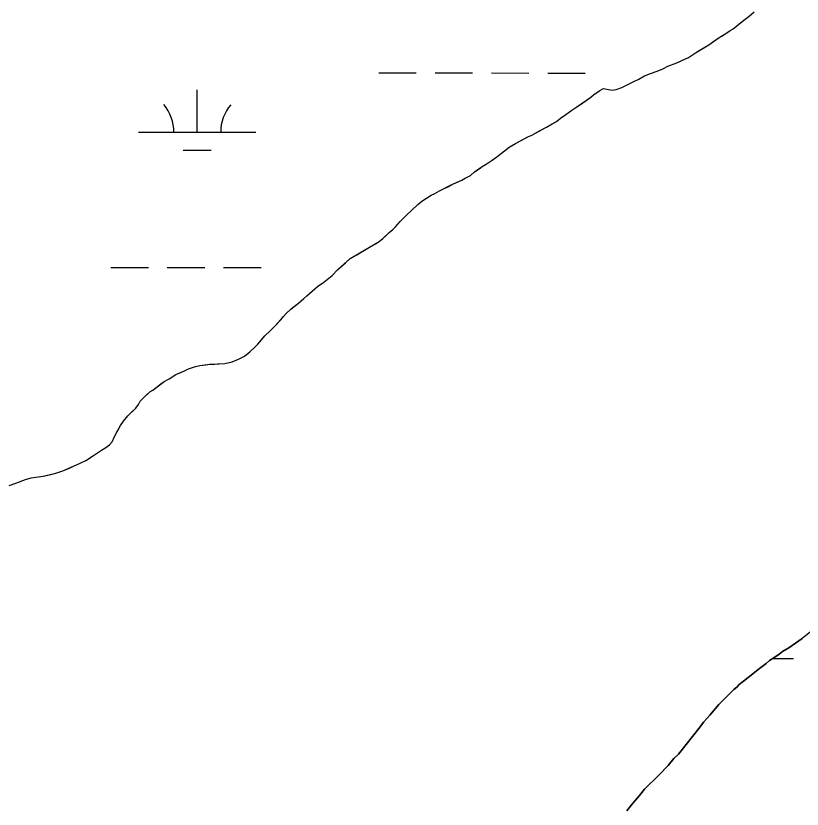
# Model space of a CAD drawing. Extents: x 3148686 to 3186545, y 916144 to 941516.
# Drawn here: x 3156578 to 3157248, y 926013 to 926690 of the extents above; entities that cross this region are included whole.
import ezdxf

# ---------------------------------------------------------------- set-up
doc = ezdxf.new("R2010")
doc.units = 0
for name, color, linetype in [('V-SITE-VEGE', 7, 'Continuous'), ('V-TOPO-SHOR', 7, 'Continuous'), ('V-WETL-SWMP', 7, 'Continuous')]:
    doc.layers.add(name, color=color, linetype=linetype)

msp = doc.modelspace()

# ---------------------------------------------------------------- linework, layer by layer
at = {"layer": 'V-SITE-VEGE'}
for p, q in [((3157199.18, 926686.94), (3157202.55, 926689.35)), ((3157202.55, 926689.35), (3157206.71, 926692.96)), ((3157192.04, 926681.12), (3157199.18, 926686.94)), ((3157176.16, 926670.66), (3157183.5, 926675.09)), ((3157183.5, 926675.09), (3157186.28, 926677.1)), ((3157186.28, 926677.1), (3157188.86, 926678.71)), ((3157188.86, 926678.71), (3157192.04, 926681.12)), ((3157168.22, 926665.04), (3157176.16, 926670.66)), ((3157156.7, 926658), (3157168.22, 926665.04)), ((3157141.01, 926649.74), (3157150.95, 926654.18)), ((3157150.95, 926654.18), (3157153.53, 926655.98)), ((3157153.53, 926655.98), (3157156.7, 926658)), ((3157133.26, 926646.7), (3157141.01, 926649.74)), ((3157118.35, 926640.44), (3157124.11, 926642.47)), ((3157124.11, 926642.47), (3157128.89, 926644.49)), ((3157128.89, 926644.49), (3157133.26, 926646.7)), ((3157094.11, 926628.54), (3157104.84, 926633.98)), ((3157104.84, 926633.98), (3157108.61, 926635.8)), ((3157108.61, 926635.8), (3157113.38, 926638.42)), ((3157113.38, 926638.42), (3157118.35, 926640.44)), ((3157075.39, 926626.04), (3157078.37, 926627.86)), ((3157078.37, 926627.86), (3157081.36, 926627.07)), ((3157089.33, 926626.92), (3157094.11, 926628.54)), ((3157055.75, 926611.98), (3157067.65, 926620.42)), ((3157067.65, 926620.42), (3157070.03, 926622.43)), ((3157070.03, 926622.43), (3157075.39, 926626.04)), ((3157081.36, 926627.07), (3157085.75, 926626.3)), ((3157085.75, 926626.3), (3157089.33, 926626.92)), ((3157046.42, 926605.55), (3157051.58, 926609.37)), ((3157051.58, 926609.37), (3157055.75, 926611.98)), ((3157038.48, 926599.73), (3157041.85, 926602.34)), ((3157041.85, 926602.34), (3157046.42, 926605.55)), ((3157017.23, 926588.05), (3157029.74, 926594.69)), ((3157029.74, 926594.69), (3157038.48, 926599.73)), ((3157003.52, 926580.79), (3157014.05, 926586.63)), ((3157014.05, 926586.63), (3157017.23, 926588.05)), ((3156998.16, 926577.57), (3157003.52, 926580.79)), ((3156991.41, 926572.56), (3156998.16, 926577.57)), ((3156978.52, 926563.11), (3156983.48, 926566.53)), ((3156983.48, 926566.53), (3156987.45, 926569.34)), ((3156987.45, 926569.34), (3156991.41, 926572.56)), ((3156968.59, 926556.68), (3156975.14, 926561.1)), ((3156975.14, 926561.1), (3156978.52, 926563.11)), ((3156960.45, 926551.25), (3156965.02, 926553.47)), ((3156965.02, 926553.47), (3156968.59, 926556.68)), ((3156949.13, 926545.81), (3156957.67, 926549.64)), ((3156957.67, 926549.64), (3156960.45, 926551.25)), ((3156934.83, 926538.15), (3156938.8, 926540.37)), ((3156938.8, 926540.37), (3156949.13, 926545.81)), ((3156923.7, 926531.71), (3156927.48, 926534.33)), ((3156927.48, 926534.33), (3156931.64, 926536.74)), ((3156931.64, 926536.74), (3156934.83, 926538.15)), ((3156910.62, 926519.68), (3156920.14, 926528.7)), ((3156920.14, 926528.7), (3156923.7, 926531.71)), ((3156905.27, 926514.27), (3156910.62, 926519.68)), ((3156901.12, 926509.66), (3156905.27, 926514.27)), ((3156895.76, 926504.85), (3156898.94, 926507.46)), ((3156898.94, 926507.46), (3156901.12, 926509.66)), ((3156887.24, 926497.23), (3156890.41, 926499.84)), ((3156890.41, 926499.84), (3156895.76, 926504.85)), ((3156862.61, 926482.74), (3156887.24, 926497.23)), ((3156852.11, 926473.31), (3156862.61, 926482.74)), ((3156847.35, 926468.3), (3156852.11, 926473.31)), ((3156840.21, 926462.48), (3156847.35, 926468.3)), ((3156825.54, 926451.04), (3156834.66, 926458.86)), ((3156834.66, 926458.86), (3156840.21, 926462.48)), ((3156812.05, 926439.61), (3156818.4, 926444.62)), ((3156818.4, 926444.62), (3156823.16, 926448.64)), ((3156823.16, 926448.64), (3156825.54, 926451.04)), ((3156808.09, 926435.8), (3156812.05, 926439.61)), ((3156798.59, 926425.38), (3156808.09, 926435.8)), ((3156794.43, 926421.17), (3156798.59, 926425.38)), ((3156789.87, 926416.96), (3156794.43, 926421.17)), ((3156783.93, 926409.75), (3156789.87, 926416.96)), ((3156777, 926403.14), (3156781.36, 926407.15)), ((3156781.36, 926407.15), (3156783.93, 926409.75)), ((3156767.27, 926396.91), (3156772.63, 926399.52)), ((3156772.63, 926399.52), (3156777, 926403.14)), ((3156724.67, 926388.69), (3156730.64, 926390.71)), ((3156730.64, 926390.71), (3156734.42, 926391.53)), ((3156734.42, 926391.53), (3156742.98, 926392.58)), ((3156742.98, 926392.58), (3156755.73, 926393.25)), ((3156755.73, 926393.25), (3156761.9, 926394.68)), ((3156761.9, 926394.68), (3156767.27, 926396.91)), ((3156708.38, 926380.22), (3156713.94, 926383.84)), ((3156713.94, 926383.84), (3156721.5, 926387.07)), ((3156721.5, 926387.07), (3156724.67, 926388.69)), ((3156694.29, 926370.58), (3156704.01, 926377.81)), ((3156704.01, 926377.81), (3156708.38, 926380.22)), ((3156691.71, 926368.97), (3156694.29, 926370.58)), ((3156683.59, 926361.15), (3156686.16, 926363.76)), ((3156686.16, 926363.76), (3156691.71, 926368.97)), ((3156679.83, 926355.15), (3156682.21, 926358.35)), ((3156682.21, 926358.35), (3156683.59, 926361.15)), ((3156673.1, 926348.53), (3156679.83, 926355.15)), ((3156666.97, 926340.33), (3156669.34, 926344.13)), ((3156669.34, 926344.13), (3156673.1, 926348.53)), ((3156663.81, 926334.73), (3156666.97, 926340.33)), ((3156659.88, 926326.54), (3156661.84, 926330.94)), ((3156661.84, 926330.94), (3156663.81, 926334.73)), ((3156653.53, 926320.92), (3156657.5, 926323.94)), ((3156657.5, 926323.94), (3156659.88, 926326.54)), ((3156643.8, 926314.69), (3156646.39, 926316.5)), ((3156646.39, 926316.5), (3156650.75, 926319.31)), ((3156650.75, 926319.31), (3156653.53, 926320.92)), ((3156632.48, 926308.25), (3156637.25, 926310.67)), ((3156637.25, 926310.67), (3156643.8, 926314.69)), ((3156617.58, 926301.79), (3156626.72, 926305.62)), ((3156626.72, 926305.62), (3156632.48, 926308.25)), ((3156590.71, 926295.65), (3156600.87, 926297.11)), ((3156600.87, 926297.11), (3156611.81, 926299.76)), ((3156611.81, 926299.76), (3156617.58, 926301.79)), ((3156572.02, 926289.17), (3156577.79, 926291.19)), ((3156577.79, 926291.19), (3156585.94, 926294.23)), ((3156585.94, 926294.23), (3156590.71, 926295.65)), ((3157259.2, 926167.89), (3157247.68, 926158.64)), ((3157247.68, 926158.64), (3157236.37, 926150.76)), ((3157231.02, 926147.62), (3157228.24, 926145.45)), ((3157236.37, 926150.76), (3157231.02, 926147.62)), ((3157219.9, 926140.14), (3157217.12, 926137.58)), ((3157224.47, 926142.89), (3157219.9, 926140.14)), ((3157228.24, 926145.45), (3157224.47, 926142.89)), ((3157217.12, 926137.58), (3157210.18, 926132.46)), ((3157205.61, 926128.52), (3157197.87, 926122.41)), ((3157210.18, 926132.46), (3157205.61, 926128.52)), ((3157197.87, 926122.41), (3157194.1, 926119.66)), ((3157189.53, 926115.32), (3157185.96, 926111.97)), ((3157191.91, 926117.29), (3157189.53, 926115.32)), ((3157194.1, 926119.66), (3157191.91, 926117.29)), ((3157185.96, 926111.97), (3157176.81, 926102.5)), ((3157176.81, 926102.5), (3157172.04, 926097.18)), ((3157169.06, 926093.43), (3157166.68, 926090.87)), ((3157172.04, 926097.18), (3157169.06, 926093.43)), ((3157163.7, 926087.32), (3157160.91, 926083.37)), ((3157166.68, 926090.87), (3157163.7, 926087.32)), ((3157160.91, 926083.37), (3157142.22, 926060.28)), ((3157142.22, 926060.28), (3157138.44, 926056.54)), ((3157138.44, 926056.54), (3157133.47, 926050.62)), ((3157133.47, 926050.62), (3157125.52, 926042.14)), ((3157125.52, 926042.14), (3157113.4, 926030.31)), ((3157113.4, 926030.31), (3157109.23, 926024.99)), ((3157109.23, 926024.99), (3157102.27, 926016.9)), ((3157102.27, 926016.9), (3157098.29, 926011.77))]:
    msp.add_line(p, q, dxfattribs=at)
at = {"layer": 'V-TOPO-SHOR'}
for points in [[(3156927.48, 926534.33), (3156931.64, 926536.74), (3156934.83, 926538.15), (3156938.8, 926540.37), (3156941.58, 926541.78), (3156945.75, 926543.99), (3156949.13, 926545.81), (3156952.7, 926547.42), (3156957.67, 926549.64), (3156960.45, 926551.25), (3156965.02, 926553.47), (3156968.59, 926556.68), (3156972.36, 926559.29), (3156975.14, 926561.1), (3156978.52, 926563.11), (3156983.48, 926566.53), (3156987.45, 926569.34), (3156991.41, 926572.56), (3156998.16, 926577.57), (3157003.52, 926580.79), (3157008.29, 926583.41), (3157014.05, 926586.63), (3157017.23, 926588.05), (3157023.19, 926591.27), (3157029.74, 926594.69), (3157034.71, 926597.51), (3157038.48, 926599.73), (3157041.85, 926602.34), (3157046.42, 926605.55), (3157051.58, 926609.37), (3157055.75, 926611.98), (3157058.92, 926614.19), (3157063.68, 926617.61), (3157067.65, 926620.42), (3157070.03, 926622.43), (3157075.39, 926626.04), (3157078.37, 926627.86), (3157081.36, 926627.07), (3157085.75, 926626.3), (3157089.33, 926626.92), (3157094.11, 926628.54), (3157099.67, 926631.37), (3157104.84, 926633.98), (3157108.61, 926635.8), (3157113.38, 926638.42), (3157118.35, 926640.44), (3157124.11, 926642.47), (3157128.89, 926644.49), (3157133.26, 926646.7), (3157141.01, 926649.74), (3157145.18, 926651.55), (3157150.95, 926654.18), (3157153.53, 926655.99), (3157156.7, 926658), (3157160.08, 926660.01), (3157164.84, 926663.03), (3157168.22, 926665.04), (3157171.4, 926667.25), (3157176.16, 926670.66), (3157179.14, 926672.47), (3157183.5, 926675.09), (3157186.28, 926677.1), (3157188.86, 926678.71), (3157192.04, 926681.12), (3157195.41, 926683.93), (3157199.18, 926686.94), (3157202.55, 926689.35), (3157206.71, 926692.96)], [(3156572.02, 926289.17), (3156577.79, 926291.19), (3156585.94, 926294.23), (3156590.71, 926295.65), (3156594.69, 926296.27), (3156600.87, 926297.11), (3156607.63, 926298.74), (3156611.81, 926299.76), (3156617.58, 926301.79), (3156623.94, 926304.41), (3156626.72, 926305.62), (3156632.48, 926308.25), (3156637.25, 926310.67), (3156641.22, 926313.08), (3156643.8, 926314.69), (3156646.39, 926316.5), (3156650.75, 926319.31), (3156653.53, 926320.92), (3156657.5, 926323.94), (3156659.88, 926326.54), (3156661.84, 926330.94), (3156663.81, 926334.73), (3156665.39, 926337.53), (3156666.97, 926340.33), (3156669.34, 926344.13), (3156673.1, 926348.53), (3156675.48, 926350.94), (3156679.83, 926355.15), (3156682.21, 926358.35), (3156683.59, 926361.15), (3156686.16, 926363.76), (3156688.54, 926365.96), (3156691.71, 926368.97), (3156694.29, 926370.58), (3156697.07, 926372.59), (3156701.24, 926375.8), (3156704.01, 926377.81), (3156708.38, 926380.22), (3156713.94, 926383.84), (3156716.73, 926385.05), (3156721.5, 926387.07), (3156724.67, 926388.69), (3156730.64, 926390.71), (3156734.42, 926391.53), (3156739.6, 926392.16), (3156742.98, 926392.58), (3156746.97, 926392.8), (3156750.95, 926393.02), (3156755.73, 926393.25), (3156761.9, 926394.68), (3156767.27, 926396.9), (3156772.63, 926399.52), (3156777, 926403.14), (3156781.36, 926407.15), (3156783.93, 926409.75), (3156787.3, 926413.76), (3156789.87, 926416.96), (3156794.43, 926421.17), (3156798.59, 926425.38), (3156803.34, 926430.59), (3156805.72, 926433.19), (3156808.09, 926435.8), (3156812.05, 926439.61), (3156815.03, 926442.01), (3156818.4, 926444.62), (3156823.16, 926448.64), (3156825.54, 926451.04), (3156830.3, 926455.05), (3156834.66, 926458.86), (3156840.21, 926462.48), (3156847.35, 926468.3), (3156852.11, 926473.31), (3156858.65, 926479.13), (3156862.61, 926482.74), (3156868.18, 926485.96), (3156873.34, 926488.98), (3156880.49, 926493.2), (3156884.26, 926495.42), (3156887.24, 926497.23), (3156890.41, 926499.84), (3156893.19, 926502.44), (3156895.76, 926504.85), (3156898.94, 926507.46), (3156901.12, 926509.66), (3156905.27, 926514.27), (3156910.62, 926519.68), (3156914.98, 926523.89), (3156920.14, 926528.7), (3156923.7, 926531.71), (3156927.48, 926534.33)], [(3157098.29, 926011.77), (3157102.27, 926016.9), (3157109.23, 926024.99), (3157113.4, 926030.31), (3157125.52, 926042.14), (3157133.47, 926050.62), (3157138.44, 926056.54), (3157142.22, 926060.28), (3157160.91, 926083.37), (3157163.7, 926087.32), (3157166.68, 926090.87), (3157169.06, 926093.43), (3157172.04, 926097.18), (3157176.81, 926102.5), (3157185.96, 926111.97), (3157189.53, 926115.32), (3157191.91, 926117.29), (3157194.1, 926119.66), (3157197.87, 926122.41), (3157205.61, 926128.52), (3157210.18, 926132.46), (3157217.12, 926137.58), (3157219.9, 926140.14), (3157224.47, 926142.89), (3157228.24, 926145.45), (3157231.02, 926147.62), (3157236.37, 926150.76), (3157247.68, 926158.64)]]:
    msp.add_lwpolyline(points, dxfattribs=at)
at = {"layer": 'V-WETL-SWMP'}
for p, q in [((3156886.91, 926641.05), (3156918.91, 926641.02)), ((3156934.91, 926641), (3156966.91, 926640.97)), ((3156982.91, 926640.95), (3157014.91, 926640.92)), ((3157030.91, 926640.9), (3157062.91, 926640.87)), ((3156732.26, 926590.47), (3156732.3, 926626.47)), ((3156682.26, 926590.53), (3156782.26, 926590.42)), ((3156720.25, 926575.06), (3156744.25, 926575.03)), ((3156658.73, 926475.12), (3156690.73, 926475.09)), ((3156706.73, 926475.07), (3156738.73, 926475.03)), ((3156754.73, 926475.02), (3156786.73, 926474.98)), ((3157222.74, 926141.85), (3157240.29, 926141.83))]:
    msp.add_line(p, q, dxfattribs=at)
for points in [[(3156572.02, 926289.17), (3156577.79, 926291.19), (3156585.94, 926294.23), (3156590.71, 926295.65), (3156594.69, 926296.27), (3156600.87, 926297.11), (3156607.63, 926298.74), (3156611.81, 926299.76), (3156617.58, 926301.79), (3156623.94, 926304.41), (3156626.72, 926305.62), (3156632.48, 926308.25), (3156637.25, 926310.67), (3156641.22, 926313.08), (3156643.81, 926314.69), (3156646.38, 926316.5), (3156650.75, 926319.31), (3156653.53, 926320.92), (3156657.5, 926323.94), (3156659.88, 926326.54), (3156661.84, 926330.94), (3156663.81, 926334.73), (3156666.97, 926340.33), (3156669.34, 926344.13), (3156673.1, 926348.54), (3156675.48, 926350.94), (3156679.83, 926355.15), (3156682.21, 926358.35), (3156683.59, 926361.15), (3156686.16, 926363.75), (3156688.54, 926365.96), (3156691.71, 926368.97), (3156694.29, 926370.58), (3156697.07, 926372.59), (3156701.24, 926375.8), (3156704.01, 926377.81), (3156708.38, 926380.22), (3156713.94, 926383.84), (3156716.73, 926385.05), (3156721.5, 926387.07), (3156724.67, 926388.69), (3156730.64, 926390.71), (3156734.42, 926391.53), (3156739.6, 926392.16), (3156742.98, 926392.58), (3156750.95, 926393.02), (3156755.73, 926393.25), (3156761.9, 926394.68), (3156767.27, 926396.9), (3156772.63, 926399.52), (3156777, 926403.14), (3156781.36, 926407.15), (3156783.93, 926409.75), (3156787.3, 926413.76), (3156789.87, 926416.96), (3156794.43, 926421.17), (3156798.59, 926425.38), (3156808.09, 926435.8), (3156812.05, 926439.61), (3156815.03, 926442.01), (3156818.4, 926444.62), (3156823.16, 926448.64), (3156825.54, 926451.04), (3156830.3, 926455.05), (3156834.66, 926458.87), (3156840.22, 926462.48), (3156847.35, 926468.3), (3156852.11, 926473.31), (3156858.65, 926479.13), (3156862.62, 926482.74), (3156868.18, 926485.96), (3156873.34, 926488.98), (3156880.49, 926493.2), (3156884.26, 926495.42), (3156887.24, 926497.23), (3156890.41, 926499.84), (3156893.19, 926502.44), (3156895.76, 926504.85), (3156898.94, 926507.46), (3156901.12, 926509.66), (3156905.27, 926514.27), (3156910.62, 926519.68), (3156914.98, 926523.89), (3156920.13, 926528.7), (3156923.7, 926531.71), (3156927.47, 926534.32), (3156931.64, 926536.74), (3156934.82, 926538.15), (3156938.8, 926540.37), (3156941.58, 926541.78), (3156945.75, 926543.99), (3156949.13, 926545.81), (3156952.7, 926547.42), (3156957.67, 926549.64), (3156960.45, 926551.25), (3156965.02, 926553.47), (3156968.59, 926556.68), (3156972.36, 926559.29), (3156975.14, 926561.1), (3156978.52, 926563.11), (3156983.48, 926566.53), (3156987.45, 926569.34), (3156991.41, 926572.55), (3156998.16, 926577.57), (3157003.52, 926580.79), (3157008.29, 926583.41), (3157014.05, 926586.63), (3157017.23, 926588.05), (3157023.19, 926591.27), (3157029.74, 926594.69), (3157034.71, 926597.51), (3157038.48, 926599.73), (3157041.85, 926602.34), (3157046.42, 926605.55), (3157051.58, 926609.37), (3157055.75, 926611.98), (3157058.92, 926614.19), (3157063.68, 926617.61), (3157067.65, 926620.42), (3157070.03, 926622.43), (3157075.39, 926626.04), (3157078.37, 926627.85), (3157081.36, 926627.07), (3157085.75, 926626.3), (3157089.33, 926626.92), (3157094.11, 926628.54), (3157104.84, 926633.99), (3157108.61, 926635.8), (3157113.38, 926638.42), (3157118.35, 926640.44), (3157124.11, 926642.47), (3157128.89, 926644.49), (3157133.26, 926646.7), (3157141.01, 926649.74), (3157145.18, 926651.56), (3157150.95, 926654.18), (3157153.53, 926655.99), (3157156.7, 926658), (3157160.08, 926660.01), (3157164.84, 926663.03), (3157168.22, 926665.04), (3157171.4, 926667.25), (3157176.16, 926670.66), (3157179.14, 926672.47), (3157183.5, 926675.09), (3157186.28, 926677.1), (3157188.86, 926678.71), (3157192.04, 926681.12), (3157195.41, 926683.93), (3157199.18, 926686.94), (3157202.55, 926689.35), (3157206.71, 926692.96)], [(3157247.68, 926158.64), (3157236.37, 926150.76), (3157231.02, 926147.62), (3157228.24, 926145.45), (3157224.47, 926142.89), (3157219.91, 926140.14), (3157217.12, 926137.58), (3157210.18, 926132.46), (3157205.61, 926128.52), (3157197.87, 926122.41), (3157194.1, 926119.66), (3157191.91, 926117.29), (3157189.53, 926115.32), (3157185.95, 926111.97), (3157176.81, 926102.5), (3157172.04, 926097.18), (3157169.06, 926093.43), (3157166.68, 926090.87), (3157163.69, 926087.32), (3157160.91, 926083.37), (3157142.22, 926060.28), (3157138.44, 926056.54), (3157133.47, 926050.62), (3157125.52, 926042.14), (3157113.4, 926030.31), (3157109.23, 926024.98), (3157102.27, 926016.9), (3157098.29, 926011.77)]]:
    msp.add_lwpolyline(points, dxfattribs=at)
for centre, start, end in [((3156677.02, 926591.01), 359.16781, 40.71147), ((3156787.51, 926590.89), 139.1678, 180.71146)]:
    msp.add_arc(centre, 35.25, start, end, dxfattribs=at)

doc.saveas('drawing.dxf')
